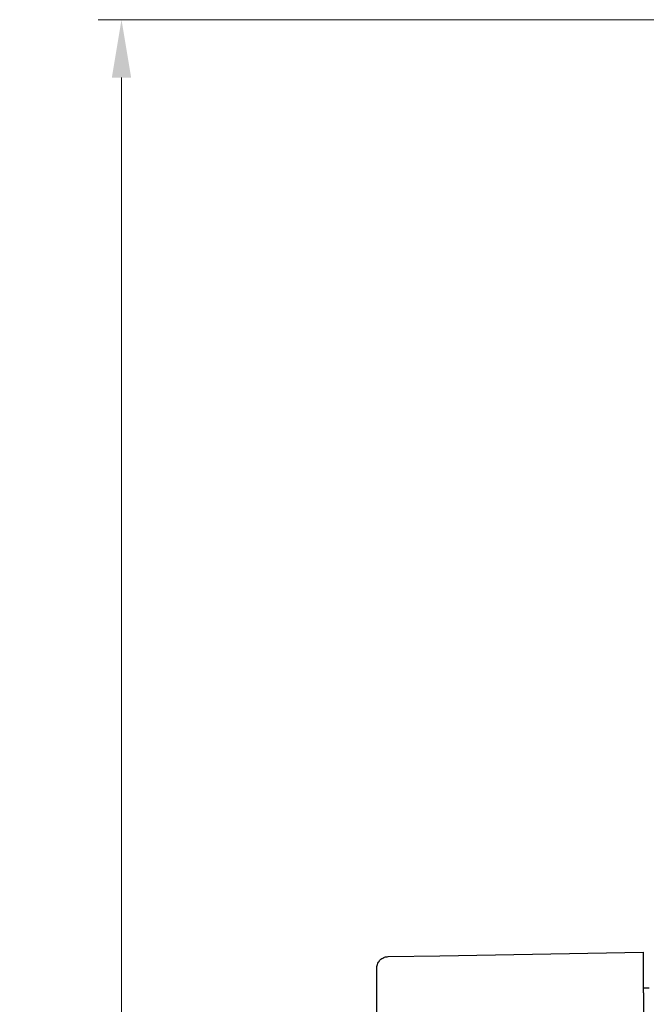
# Model space of a CAD drawing. Header units: millimetres. Extents: x 399 to 6233, y -1870 to 1602.
# Tile 456 of 656: x 5407 to 5434, y -169 to -126. Entities that reach past the tile are written whole.
import ezdxf

# ---------------------------------------------------------------- set-up
doc = ezdxf.new("R2010")
doc.units = ezdxf.units.MM
doc.layers.add('AM_5', color=3, linetype='Continuous', lineweight=25)
doc.layers.add('可見 (ISO)', color=7, linetype='Continuous', lineweight=25)
doc.styles.add('尺寸標註', font='romans.shx', dxfattribs={"bigfont": 'CHINESET.SHX'})
doc.dimstyles.new('CNS1$0', dxfattribs={"dimtxt": 2.5, "dimasz": 2.5, "dimexe": 1, "dimexo": 1, "dimgap": 1.5, "dimtad": 1, "dimtoh": 1, "dimdec": 1, "dimdsep": 46, "dimtxsty": '尺寸標註', "dimcen": 0, "dimclrd": 2, "dimclre": 2, "dimclrt": 1, "dimadec": 0, "dimazin": 2, "dimtp": 0.1, "dimtm": 0.1, "dimtfac": 0.71, "dimtdec": 1, "dimtmove": 0, "dimatfit": 0, "dimfxl": 0, "dimlwd": 13, "dimlwe": 13, "dimarcsym": 0})

# ---------------------------------------------------------------- blocks, each defined once
blk = doc.blocks.new('*D362')
at = {"layer": 'AM_5', "color": 2, "lineweight": 13}
for p, q in [((5460.176, -126.247), (5410.83, -126.247)), ((5411.83, -128.747), (5411.83, -269.429)), ((5570.342, -271.929), (5410.83, -271.929))]:
    blk.add_line(p, q, dxfattribs=at)
at = {"layer": 'AM_5', "color": 2, "lineweight": -2}
for points in [[(5411.413, -128.747), (5412.247, -128.747), (5411.83, -126.247)], [(5411.413, -269.429), (5412.247, -269.429), (5411.83, -271.929)]]:
    blk.add_solid(points, dxfattribs=at)
at = {"layer": 'Defpoints', "color": 0, "lineweight": -2}
for p in [(5461.176, -126.247), (5411.83, -271.929), (5571.342, -271.929)]:
    blk.add_point(p, dxfattribs=at)
at = {"layer": 'AM_5', "color": 1, "insert": (5409.08, -199.088), "char_height": 2.5, "attachment_point": 5, "rotation": 90, "style": '尺寸標註'}
blk.add_mtext('145.7', dxfattribs=at)

msp = doc.modelspace()

# ---------------------------------------------------------------- linework, layer by layer
at = {"layer": '可見 (ISO)'}
for p, q in [((5425.568, -166.65), (5434.342, -166.497)), ((5434.342, -168.247), (5434.342, -166.497)), ((5423.333, -166.689), (5425.568, -166.65)), ((5422.842, -191.891), (5422.842, -167.189)), ((5434.592, -168.047), (5434.342, -168.047)), ((5434.342, -168.247), (5434.342, -180.247))]:
    msp.add_line(p, q, dxfattribs=at)
msp.add_open_spline([(5422.842, -167.189), (5422.842, -167.136), (5422.85, -167.081), (5422.879, -166.995), (5422.895, -166.961), (5422.943, -166.883), (5422.98, -166.84), (5423.047, -166.784), (5423.075, -166.765), (5423.153, -166.723), (5423.206, -166.705), (5423.284, -166.692), (5423.309, -166.69), (5423.333, -166.689)], degree=3, knots=[0, 0, 0, 0, 0.01613951, 0.01613951, 0.02726405, 0.02726405, 0.04367273, 0.04367273, 0.05366158, 0.05366158, 0.07009685, 0.07009685, 0.07740054, 0.07740054, 0.07740054, 0.07740054], dxfattribs=at)

# ---------------------------------------------------------------- dimensions: what is measured, and where the dimension line sits
at = {"layer": 'AM_5'}
dim = msp.add_linear_dim(base=(5411.83, -271.929), p1=(5461.176, -126.247), p2=(5571.342, -271.929), angle=90, dimstyle='CNS1$0', override={"dimpost": '', "dimfxl": 4, "dimarcsym": 1}, dxfattribs=at)
dim.commit()
dim.dimension.update_dxf_attribs({"geometry": '*D362', "text_midpoint": (5409.08, -199.088)})

doc.saveas('drawing.dxf')
